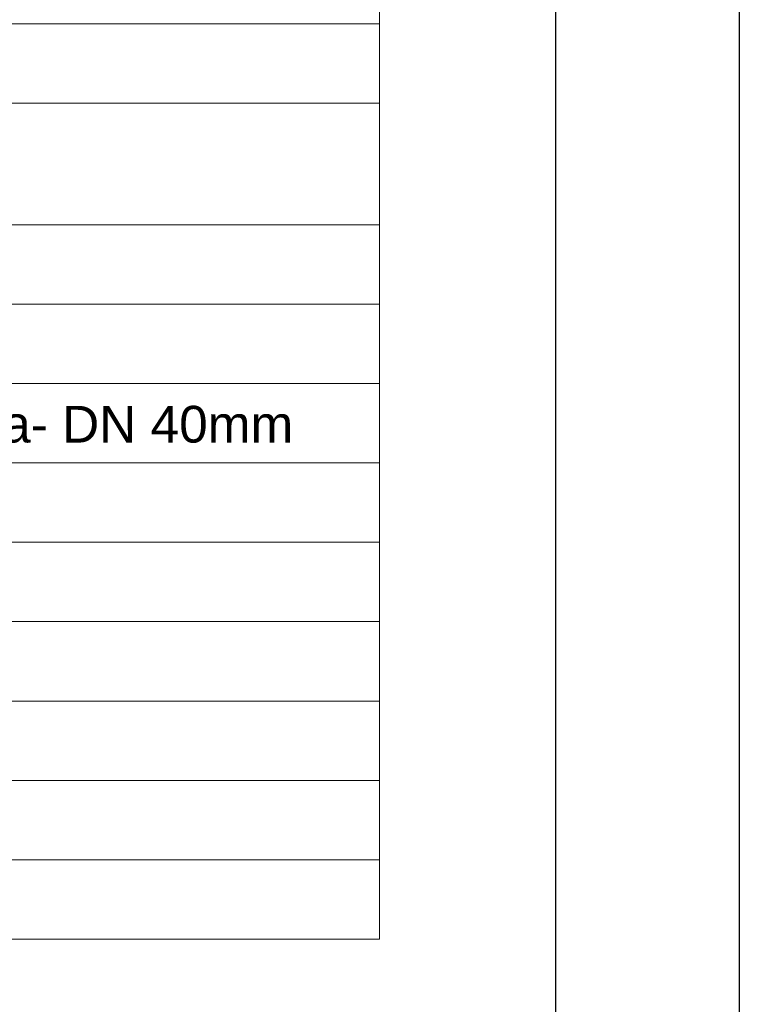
# Model space of a CAD drawing. Header units: millimetres. Extents: x 567 to 934, y -1 to 364.
# Tile 311 of 656: x 713.55 to 717.46, y 218.57 to 223.92. Entities that reach past the tile are written whole.
import ezdxf

# ---------------------------------------------------------------- set-up
doc = ezdxf.new("R2010")
doc.units = ezdxf.units.MM
doc.header["$MEASUREMENT"] = 0
doc.linetypes.add('NULL', pattern=[0])
doc.layers.get('0').update_dxf_attribs({"lineweight": 18})
doc.layers.add('DI-Tabelas', color=7, linetype='Continuous', lineweight=13)
doc.layers.add('FOLHA_PADRÃO', color=7, linetype='Continuous')
doc.styles.add('Arial', font='arial.ttf')

# ---------------------------------------------------------------- blocks, each defined once
blk = doc.blocks.new('a estendido01')
at = {"layer": 'FOLHA_PADRÃO', "color": 1, "linetype": 'Continuous'}
blk.add_line((-0.008, 59.4001), (-0.008, 0), dxfattribs=at)
at = {"layer": 'FOLHA_PADRÃO', "color": 6, "linetype": 'Continuous'}
blk.add_lwpolyline([(-1.008, 58.4001), (-1.008, 1), (-117.908, 1), (-117.908, 58.4001), (-1.008, 58.4001)], dxfattribs=at)

msp = doc.modelspace()

# ---------------------------------------------------------------- linework, layer by layer
at = {"layer": 'DI-Tabelas'}
for p, q in [((715.5079, 224.3336), (715.5079, 223.9016)), ((715.5079, 223.9016), (709.4459, 223.9016)), ((715.5079, 223.9016), (715.5079, 223.4696)), ((715.5079, 223.4696), (709.4459, 223.4696)), ((715.5079, 223.4696), (715.5079, 222.8076)), ((715.5079, 222.8076), (709.4459, 222.8076)), ((715.5079, 222.8076), (715.5079, 222.3756)), ((715.5079, 222.3756), (709.4459, 222.3756)), ((715.5079, 222.3756), (715.5079, 221.9436)), ((715.5079, 221.9436), (709.4459, 221.9436)), ((715.5079, 221.9436), (715.5079, 221.5116)), ((715.5079, 221.5116), (709.4459, 221.5116)), ((715.5079, 221.5116), (715.5079, 221.0796)), ((715.5079, 221.0796), (709.4459, 221.0796)), ((715.5079, 221.0796), (715.5079, 220.6476)), ((715.5079, 220.6476), (709.4459, 220.6476)), ((715.5079, 220.6476), (715.5079, 220.2156)), ((715.5079, 220.2156), (709.4459, 220.2156)), ((715.5079, 220.2156), (715.5079, 219.7836)), ((715.5079, 219.7836), (709.4459, 219.7836)), ((715.5079, 219.7836), (715.5079, 219.3516)), ((715.5079, 219.3516), (709.4459, 219.3516)), ((715.5079, 219.3516), (715.5079, 218.9196)), ((715.5079, 218.9196), (709.4459, 218.9196))]:
    msp.add_line(p, q, dxfattribs=at)

# ---------------------------------------------------------------- block references
msp.add_blockref('a estendido01', (717.4729, 182.2664))

# ---------------------------------------------------------------- texts
at = {"layer": 'DI-Tabelas', "linetype": 'NULL', "insert": (709.4959, 221.5616), "char_height": 0.2, "width": 11.085366, "attachment_point": 7, "line_spacing_factor": 0.6, "style": 'Arial'}
msp.add_mtext('Mictório de Descarga Automática- DN 40mm', dxfattribs=at)

doc.saveas('drawing.dxf')
